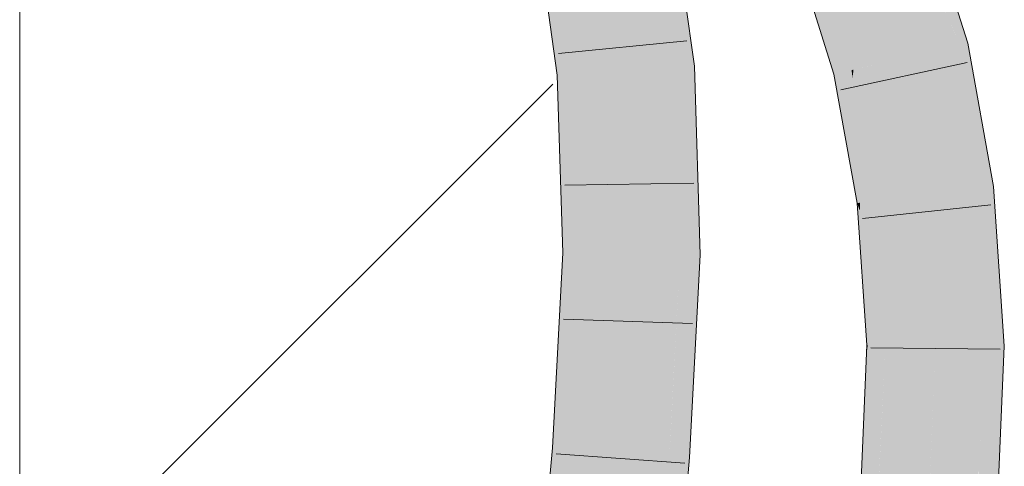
# Model space of a CAD drawing. Extents: x -620 to 300, y 62 to 1107.
# Tile 259 of 288: x 187.744 to 189.536, y 927.522 to 928.335. Entities that reach past the tile are written whole.
import ezdxf

# ---------------------------------------------------------------- set-up
doc = ezdxf.new("R2010")
doc.units = 0
doc.layers.get('0').update_dxf_attribs({"lineweight": 35})
doc.layers.add('E_Detail_Linie_Text_Bem', color=7, linetype='Continuous', lineweight=13)
for name, color, linetype, lineweight, true_color in [('E_Detail_Wandschraffur', 7, 'Continuous', 5, 0xc0c0c0), ('E_Leerrohr 25-A06G9G0X8I', 7, 'Continuous', 9, 0xff8000), ('E_Leerrohr 25-Shading', 7, 'Continuous', 9, 0xff8000)]:
    doc.layers.add(name, color=color, linetype=linetype, lineweight=lineweight, true_color=true_color)

# ---------------------------------------------------------------- blocks, each defined once
blk = doc.blocks.new('Shading-A06G9FMN8I', base_point=(255.3952, 758.4784))
at = {"layer": 'E_Leerrohr 25-Shading', "color": 43, "true_color": 0xd7ab7f}
for points in [[(189.3876, 928.4452), (189.3856, 928.4444), (189.4474, 928.3048), (189.4332, 928.326)], [(189.4544, 928.2885), (189.4694, 928.2919), (189.3876, 928.4452), (189.4178, 928.4567)], [(189.3836, 928.4437), (189.4337, 928.2837), (189.3856, 928.4444), (189.4488, 928.2872)], [(188.914, 928.4089), (188.913, 928.4092), (188.9432, 928.2482), (188.9354, 928.2477)], [(188.9719, 928.2501), (188.9511, 928.4004), (188.9326, 928.3065), (188.914, 928.4089)], [(188.7379, 928.3756), (188.7059, 928.3695), (188.7382, 928.3695), (188.7183, 928.2634)], [(188.7547, 928.236), (188.7391, 928.3745), (188.7445, 928.2354), (188.7382, 928.3695)], [(188.7394, 928.3759), (188.7391, 928.3745), (188.7559, 928.2361), (188.7547, 928.236)], [(188.759, 928.2363), (188.7394, 928.3759), (188.7559, 928.2361)], [(189.1982, 928.3727), (189.2086, 928.3207), (189.2071, 928.3762), (189.2132, 928.3486)], [(189.2578, 928.2432), (189.2614, 928.244), (189.2185, 928.3805), (189.2185, 928.3806)], [(189.2196, 928.3593), (189.2495, 928.2413), (189.2185, 928.3805), (189.2578, 928.2432)], [(188.7034, 928.369), (188.7183, 928.2634), (188.7059, 928.3695)], [(188.7382, 928.3695), (188.7183, 928.2634), (188.7445, 928.2354), (188.7224, 928.2339)], [(189.188, 928.3688), (189.1874, 928.3686), (189.2053, 928.3009), (189.1918, 928.3438)], [(189.188, 928.3688), (189.2053, 928.3009), (189.1982, 928.3727), (189.2086, 928.3207)], [(189.2132, 928.3486), (189.2221, 928.3089), (189.2168, 928.3702), (189.2196, 928.3593)], [(189.2378, 928.2386), (189.2495, 928.2413), (189.2221, 928.3089), (189.2196, 928.3593)], [(189.2257, 928.2358), (189.2221, 928.3089), (189.2086, 928.3207), (189.2132, 928.3486)], [(189.2086, 928.3207), (189.2053, 928.3009), (189.225, 928.2382)], [(189.2257, 928.2358), (189.2086, 928.3207), (189.225, 928.2382)], [(189.4332, 928.326), (189.4488, 928.2872), (189.4474, 928.3048), (189.4544, 928.2885)], [(188.9719, 928.2501), (188.9326, 928.3065), (188.9458, 928.2484)], [(188.9326, 928.3065), (188.9432, 928.2482), (188.9458, 928.2484)], [(189.2221, 928.3089), (189.2257, 928.2358), (189.2378, 928.2386)], [(189.4337, 928.2837), (189.4801, 928.0267), (189.4488, 928.2872), (189.5102, 928.0304)], [(189.4488, 928.2872), (189.4931, 928.1605), (189.4544, 928.2885)], [(189.501, 928.1072), (189.4931, 928.1605), (189.4832, 928.1431), (189.4488, 928.2872)], [(189.4931, 928.1605), (189.4694, 928.2919), (189.4544, 928.2885)], [(188.9354, 928.2477), (188.9458, 927.9077), (188.9432, 928.2482), (188.9606, 927.9075)], [(188.9432, 928.2482), (188.9799, 927.9895), (188.9458, 928.2484)], [(188.9799, 927.9895), (188.9432, 928.2482), (188.9714, 927.9073), (188.9515, 928.0841)], [(188.9799, 927.9895), (188.9719, 928.2501), (188.9458, 928.2484)], [(188.7445, 928.2354), (188.7224, 928.2339), (188.7421, 927.9103), (188.7325, 927.9104)], [(188.7547, 928.236), (188.7445, 928.2354), (188.7612, 927.91), (188.7421, 927.9103)], [(188.7547, 928.236), (188.7554, 928.1988), (188.7559, 928.2361)], [(188.7554, 928.1988), (188.759, 928.2363), (188.7559, 928.2361)], [(188.7554, 928.1988), (188.7612, 927.91), (188.759, 928.2363), (188.7691, 927.91)], [(189.2257, 928.2358), (189.2463, 928.1223), (189.2378, 928.2386)], [(189.2378, 928.2386), (189.2463, 928.1223), (189.2495, 928.2413), (189.2546, 928.1893)], [(189.2495, 928.2413), (189.2546, 928.1893), (189.2578, 928.2432), (189.2596, 928.2292)], [(189.2596, 928.2292), (189.2614, 928.244), (189.2578, 928.2432)], [(189.2886, 928.0035), (189.2614, 928.244), (189.2596, 928.2292)], [(189.2886, 928.0035), (189.2984, 928.0048), (189.2614, 928.244), (189.2616, 928.2432)], [(189.2984, 928.0048), (189.3046, 928.0055), (189.2616, 928.2432)], [(189.2596, 928.2292), (189.2546, 928.1893), (189.2886, 928.0035), (189.2733, 928.0017)], [(189.2546, 928.1893), (189.2463, 928.1223), (189.2733, 928.0017), (189.2682, 928.0011)], [(189.5037, 928.1017), (189.4931, 928.1605), (189.501, 928.1072)], [(189.5124, 928.0306), (189.501, 928.1072), (189.4981, 928.0809), (189.4832, 928.1431)], [(189.5164, 928.0311), (189.5037, 928.1017), (189.5124, 928.0306), (189.501, 928.1072)], [(188.9515, 928.0841), (188.9606, 927.9075), (188.9714, 927.9073)], [(189.4981, 928.0809), (189.5102, 928.0304), (189.5124, 928.0306)], [(189.4801, 928.0267), (189.5287, 927.8462), (189.5102, 928.0304)], [(189.5287, 927.8462), (189.4801, 928.0267), (189.5009, 927.741), (189.4969, 927.7743)], [(189.5102, 928.0304), (189.5287, 927.8462), (189.5124, 928.0306), (189.5189, 927.9943)], [(189.5189, 927.9943), (189.5164, 928.0311), (189.5124, 928.0306)], [(189.2733, 928.0017), (189.2682, 928.0011), (189.2728, 927.9866)], [(189.2728, 927.9866), (189.2682, 928.0011), (189.2717, 927.9507)], [(189.2886, 928.0035), (189.2733, 928.0017), (189.2883, 927.9373), (189.2728, 927.9866)], [(189.2883, 927.9373), (189.3005, 927.8984), (189.2886, 928.0035), (189.2984, 928.0048)], [(189.3005, 927.8984), (189.315, 927.8522), (189.2984, 928.0048), (189.3046, 928.0055)], [(188.9799, 927.9895), (188.9714, 927.9073), (188.9825, 927.9072)], [(189.2717, 927.9507), (189.2879, 927.8693), (189.2728, 927.9866), (189.2883, 927.9373)], [(189.2858, 927.7429), (189.2874, 927.7429), (189.2717, 927.9507), (189.2879, 927.8693)], [(189.2883, 927.9373), (189.2879, 927.8693), (189.3005, 927.8984), (189.3024, 927.7968)], [(188.7345, 927.7574), (188.7421, 927.9103), (188.7154, 927.5896), (188.7325, 927.9104)], [(188.7443, 927.5872), (188.7612, 927.91), (188.7261, 927.5885), (188.7421, 927.9103)], [(188.7612, 927.91), (188.7443, 927.5872), (188.7691, 927.91), (188.7519, 927.5865)], [(188.9606, 927.9075), (188.9458, 927.9077), (188.9294, 927.5405), (188.9301, 927.6093)], [(188.9606, 927.9075), (188.9294, 927.5405), (188.9422, 927.5396)], [(188.9606, 927.9075), (188.9422, 927.5396), (188.9761, 927.7865), (188.963, 927.5381)], [(188.9606, 927.9075), (188.9761, 927.7865), (188.9714, 927.9073)], [(188.9761, 927.7865), (188.9825, 927.9072), (188.9714, 927.9073)], [(189.3024, 927.7968), (189.3133, 927.7426), (189.3005, 927.8984), (189.315, 927.8522)], [(189.2879, 927.8693), (189.2874, 927.7429), (189.3024, 927.7968), (189.3035, 927.7427)], [(189.315, 927.8522), (189.3133, 927.7426), (189.3197, 927.7426)], [(189.3197, 927.7426), (189.3224, 927.7426), (189.315, 927.8522)], [(189.5287, 927.8462), (189.5009, 927.741), (189.5358, 927.7407)], [(189.3035, 927.7427), (189.3133, 927.7426), (189.3024, 927.7968)], [(189.4969, 927.7743), (189.4992, 927.741), (189.5009, 927.741)], [(188.7261, 927.5885), (188.7345, 927.7574), (188.7154, 927.5896)], [(189.2708, 927.1407), (189.3133, 927.7426), (189.285, 927.7256), (189.2874, 927.7429)], [(189.3197, 927.7426), (189.3133, 927.7426), (189.2891, 927.1392), (189.2708, 927.1407)], [(189.2874, 927.7429), (189.2858, 927.7429), (189.285, 927.7256)], [(189.3105, 927.5598), (189.2891, 927.1392), (189.3224, 927.7421), (189.2966, 927.1385)], [(189.3197, 927.7426), (189.3105, 927.5598), (189.3224, 927.7426), (189.3224, 927.7421)], [(189.5138, 927.2273), (189.4992, 927.741), (189.4925, 927.1217), (189.4896, 927.5163)], [(189.4992, 927.741), (189.5138, 927.2273), (189.5009, 927.741)], [(189.5138, 927.2273), (189.5358, 927.7407), (189.5009, 927.741)], [(189.2708, 927.1407), (189.285, 927.7256), (189.2602, 927.1417)], [(188.9301, 927.6093), (188.9264, 927.5407), (188.9294, 927.5405)], [(188.7136, 927.5559), (188.7244, 927.5552), (188.7154, 927.5896), (188.7261, 927.5885)], [(188.7426, 927.5538), (188.7443, 927.5872), (188.7244, 927.5552), (188.7261, 927.5885)], [(188.7463, 927.587), (188.7443, 927.5872), (188.7439, 927.5538), (188.7426, 927.5538)], [(188.7519, 927.5865), (188.7463, 927.587), (188.7501, 927.5533), (188.7439, 927.5538)], [(188.682, 927.1842), (188.7014, 927.2144), (188.7136, 927.5559), (188.7148, 927.413)], [(188.682, 927.1842), (188.7136, 927.5559), (188.6958, 927.3575)], [(188.7244, 927.5552), (188.7136, 927.5559), (188.7148, 927.413)], [(188.7163, 927.2377), (188.7426, 927.5538), (188.7148, 927.413), (188.7244, 927.5552)], [(188.7501, 927.5533), (188.7426, 927.5538), (188.7168, 927.1812), (188.7163, 927.2377)], [(188.9294, 927.5405), (188.9264, 927.5407), (188.907, 927.1647), (188.8929, 927.1659)], [(188.9294, 927.5405), (188.907, 927.1647), (188.9194, 927.2972)], [(188.907, 927.1647), (188.9294, 927.1627), (188.9422, 927.5396), (188.963, 927.5381)], [(188.9422, 927.5396), (188.9294, 927.5405), (188.9194, 927.2972)]]:
    blk.add_solid(points, dxfattribs=at)
at = {"layer": 'E_Leerrohr 25-Shading', "color": 31, "true_color": 0xfabd7f}
for points in [[(189.3011, 928.4121), (189.3572, 928.2661), (189.3836, 928.4437), (189.4337, 928.2837)], [(188.8472, 928.242), (188.9354, 928.2477), (188.8262, 928.3925), (188.913, 928.4092)], [(189.3073, 928.2546), (189.3475, 928.2639), (189.2914, 928.4084), (189.3011, 928.4121)], [(189.3011, 928.4121), (189.3475, 928.2639), (189.3572, 928.2661)], [(188.8187, 928.2401), (188.8224, 928.3918), (188.7923, 928.2385), (188.8062, 928.3887)], [(188.8224, 928.3918), (188.8187, 928.2401), (188.8259, 928.2943)], [(188.8278, 928.2407), (188.8472, 928.242), (188.8224, 928.3918), (188.8262, 928.3925)], [(189.2185, 928.3806), (189.2614, 928.244), (189.2914, 928.4084), (189.3073, 928.2546)], [(188.7577, 928.3794), (188.7394, 928.3759), (188.759, 928.2363)], [(188.7923, 928.2385), (188.8062, 928.3887), (188.759, 928.2363), (188.7577, 928.3794)], [(188.8187, 928.2401), (188.8278, 928.2407), (188.8259, 928.2943)], [(189.4342, 928.0212), (189.4801, 928.0267), (189.3572, 928.2661), (189.4337, 928.2837)], [(189.3572, 928.2661), (189.3475, 928.2639), (189.4342, 928.0212), (189.4081, 928.018)], [(188.8575, 927.9088), (188.9458, 927.9077), (188.8472, 928.242), (188.9354, 928.2477)], [(189.2936, 928.2514), (189.2614, 928.244), (189.3046, 928.0056)], [(189.3073, 928.2546), (189.2936, 928.2514), (189.3046, 928.0055), (189.3046, 928.0056)], [(189.3073, 928.2546), (189.3046, 928.0055), (189.3173, 928.007)], [(189.3173, 928.007), (189.3923, 928.0161), (189.3073, 928.2546), (189.3475, 928.2639)], [(189.3475, 928.2639), (189.3923, 928.0161), (189.4081, 928.018)], [(188.7923, 928.2385), (188.759, 928.2363), (188.7691, 927.91)], [(188.7821, 927.9098), (188.8187, 928.2401), (188.7691, 927.91), (188.7923, 928.2385)], [(188.8225, 928.2404), (188.8187, 928.2401), (188.7847, 927.9097), (188.7821, 927.9098)], [(188.8218, 927.9093), (188.8278, 928.2407), (188.7847, 927.9097), (188.8225, 928.2404)], [(188.8218, 927.9093), (188.8575, 927.9088), (188.8278, 928.2407), (188.8472, 928.242)], [(189.315, 927.8522), (189.3923, 928.0161), (189.3173, 928.007)], [(189.315, 927.8522), (189.3224, 927.7426), (189.3923, 928.0161), (189.4108, 927.7418)], [(189.4081, 928.018), (189.3923, 928.0161), (189.4207, 927.9504)], [(189.4207, 927.9504), (189.3923, 928.0161), (189.46, 927.7413), (189.4108, 927.7418)], [(189.4342, 928.0212), (189.4081, 928.018), (189.4969, 927.7743), (189.4207, 927.9504)], [(189.4969, 927.7743), (189.4801, 928.0267), (189.4342, 928.0212)], [(189.3046, 928.0055), (189.315, 927.8522), (189.3173, 928.007)], [(189.4969, 927.7743), (189.4207, 927.9504), (189.4992, 927.741), (189.46, 927.7413)], [(188.7501, 927.5533), (188.7847, 927.9097), (188.7519, 927.5865), (188.7821, 927.9098)], [(188.7501, 927.5533), (188.8218, 927.9093), (188.7847, 927.9097)], [(188.8218, 927.9093), (188.7501, 927.5533), (188.8002, 927.5497)], [(188.7821, 927.9098), (188.7691, 927.91), (188.7519, 927.5865)], [(188.8002, 927.5497), (188.8383, 927.547), (188.8218, 927.9093), (188.8575, 927.9088)], [(188.8383, 927.547), (188.9264, 927.5407), (188.8575, 927.9088), (188.9458, 927.9077)], [(189.3224, 927.7426), (189.2966, 927.1385), (189.4038, 927.5786), (189.3228, 927.1363)], [(189.3224, 927.7426), (189.4038, 927.5786), (189.4108, 927.7418)], [(189.3847, 927.131), (189.4728, 927.1234), (189.4108, 927.7418), (189.4992, 927.741)], [(189.3228, 927.1363), (189.3847, 927.131), (189.4038, 927.5786)], [(188.7501, 927.5533), (188.7168, 927.1812), (188.8002, 927.5497), (188.7709, 927.1765)], [(188.7709, 927.1765), (188.8049, 927.1735), (188.8002, 927.5497), (188.8383, 927.547)], [(188.8049, 927.1735), (188.8929, 927.1659), (188.8383, 927.547), (188.9264, 927.5407)]]:
    blk.add_solid(points, dxfattribs=at)
blk = doc.blocks.new('Referenz-A06G9G138I')
at = {"layer": 'E_Detail_Linie_Text_Bem', "linetype": 'Continuous', "ltscale": 0.13}
blk.add_line((187.7442, 918.166), (187.7442, 929.966), dxfattribs=at)
at = {"layer": 'E_Detail_Wandschraffur', "linetype": 'ByBlock', "ltscale": 0.13}
blk.add_line((187.7442, 927.2481), (188.714, 928.2178), dxfattribs=at)
at = {"layer": 'E_Leerrohr 25-A06G9G0X8I', "linetype": 'Continuous', "ltscale": 0.13}
for p, q in [((189.4694, 928.2919), (189.4178, 928.4568)), ((188.9719, 928.2501), (188.9489, 928.416)), ((188.7224, 928.2339), (188.7034, 928.369)), ((189.2257, 928.2358), (189.1843, 928.3674)), ((188.9581, 928.2967), (188.7243, 928.2732)), ((189.5164, 928.0311), (189.4694, 928.2919)), ((188.9824, 927.9072), (188.9719, 928.2501)), ((189.4681, 928.257), (189.2384, 928.2074)), ((188.7325, 927.9104), (188.7224, 928.2339)), ((189.2682, 928.0011), (189.2257, 928.2358)), ((188.971, 928.0375), (188.7361, 928.0335)), ((189.5358, 927.7407), (189.5164, 928.0311)), ((189.2858, 927.7428), (189.2682, 928.0011)), ((189.5112, 927.9982), (189.2775, 927.9733)), ((188.7136, 927.5559), (188.7325, 927.9104)), ((188.963, 927.5381), (188.9824, 927.9072)), ((188.9684, 927.7819), (188.7335, 927.7896)), ((189.2602, 927.1416), (189.2858, 927.7428)), ((189.528, 927.7352), (189.2931, 927.7374)), ((189.5092, 927.1203), (189.5358, 927.7407)), ((188.6803, 927.1843), (188.7136, 927.5559)), ((188.9545, 927.5277), (188.7201, 927.5445)), ((188.9294, 927.1627), (188.963, 927.5381))]:
    blk.add_line(p, q, dxfattribs=at)

msp = doc.modelspace()

# ---------------------------------------------------------------- block references
at = {"color": 8, "lineweight": 25, "ltscale": 0.25, "true_color": 0x808080}
msp.add_blockref('Referenz-A06G9G138I', (0, 0), dxfattribs=at)
msp.add_blockref('Shading-A06G9FMN8I', (255.3952, 758.4784))

doc.saveas('drawing.dxf')
